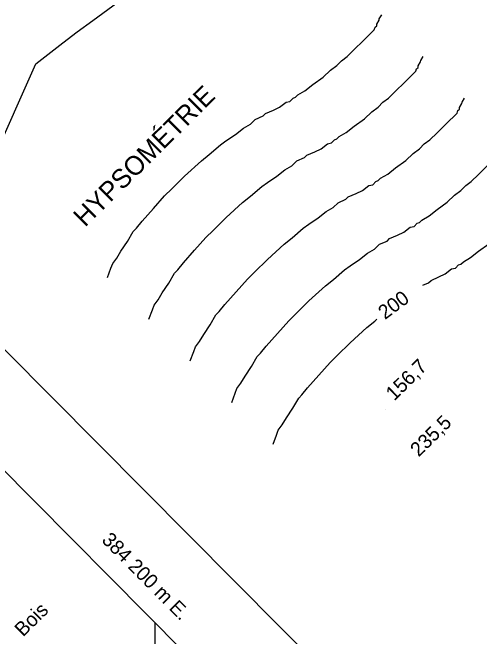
# Model space of a CAD drawing. Extents: x 381879 to 384696, y 5564785 to 5567594.
# Drawn here: x 384170 to 384268.1, y 5566418.4 to 5566549.6 of the extents above; entities that cross this region are included whole.
import ezdxf

# ---------------------------------------------------------------- set-up
doc = ezdxf.new("R2010")
doc.units = 0
for name, color, linetype in [('Niveau 1', 7, 'Continuous'), ('Niveau 2', 7, 'Continuous'), ('Niveau 3', 7, 'Continuous'), ('Niveau 37', 7, 'Continuous'), ('Niveau 44', 7, 'Continuous'), ('Niveau 60', 7, 'Continuous'), ('Niveau 61', 7, 'Continuous'), ('Niveau 63', 7, 'Continuous')]:
    doc.layers.add(name, color=color, linetype=linetype)

msp = doc.modelspace()

# ---------------------------------------------------------------- linework, layer by layer
at = {"layer": 'Niveau 1'}
for points in [[(384190.01, 5566493.87), (384190.73, 5566495.82), (384191.1, 5566496.81), (384191.95, 5566497.97), (384192.82, 5566499.45), (384194.17, 5566501.44), (384195.39, 5566503.58), (384196.06, 5566504.24), (384197.25, 5566505.72), (384199.63, 5566508.39), (384201.99, 5566511.05), (384203.49, 5566512.54), (384206.19, 5566515.22), (384209.71, 5566518.4), (384211.37, 5566519.74), (384213.72, 5566521.76), (384214.87, 5566522.6), (384216.86, 5566523.94), (384218.53, 5566525.29), (384220.04, 5566526.14), (384221.04, 5566527.13), (384222.68, 5566527.84), (384223.19, 5566528.33), (384224.83, 5566529.03), (384226.14, 5566529.72), (384227.5, 5566530.72), (384228.32, 5566530.91), (384228.98, 5566531.57), (384229.48, 5566531.76), (384229.98, 5566532.25), (384231.47, 5566533.11), (384233.14, 5566534.45), (384235.3, 5566535.98), (384236.8, 5566537.48), (384238.15, 5566538.46), (384239.16, 5566539.46), (384240.31, 5566540.32), (384241.84, 5566541.82), (384243.68, 5566543.65), (384246.04, 5566545.98), (384246.23, 5566546.48), (384246.55, 5566546.81), (384246.55, 5566547.14), (384247.06, 5566547.96), (384247.08, 5566548.29), (384247.61, 5566549.12)], [(384198.7, 5566485.11), (384199.42, 5566487.06), (384199.78, 5566488.05), (384200.64, 5566489.2), (384201.5, 5566490.69), (384202.85, 5566492.69), (384204.07, 5566494.8), (384204.75, 5566495.48), (384205.93, 5566496.96), (384208.3, 5566499.62), (384210.68, 5566502.28), (384212.18, 5566503.78), (384214.89, 5566506.47), (384218.38, 5566509.62), (384220.06, 5566510.98), (384222.4, 5566512.99), (384223.57, 5566513.83), (384225.55, 5566515.19), (384227.23, 5566516.54), (384228.72, 5566517.37), (384229.74, 5566518.38), (384231.37, 5566519.08), (384231.87, 5566519.57), (384233.51, 5566520.27), (384234.84, 5566520.96), (384236.18, 5566521.96), (384237.01, 5566522.16), (384237.67, 5566522.82), (384238.16, 5566523), (384238.67, 5566523.49), (384240.15, 5566524.35), (384241.83, 5566525.7), (384243.98, 5566527.21), (384245.49, 5566528.7), (384246.83, 5566529.71), (384247.85, 5566530.71), (384249.01, 5566531.55), (384250.52, 5566533.05), (384252.37, 5566534.89), (384254.73, 5566537.23), (384254.91, 5566537.72), (384255.25, 5566538.05), (384255.25, 5566538.39), (384255.76, 5566539.2), (384255.78, 5566539.52), (384256.3, 5566540.37)], [(384256.26, 5566492.29), (384257.45, 5566492.79), (384257.95, 5566493.28), (384259.59, 5566493.99), (384260.91, 5566494.67), (384262.26, 5566495.68), (384263.09, 5566495.87), (384263.74, 5566496.54), (384264.24, 5566496.71), (384264.74, 5566497.21), (384266.22, 5566498.06), (384267.9, 5566499.41), (384270.06, 5566500.94)], [(384224.78, 5566458.83), (384225.48, 5566460.77), (384225.86, 5566461.76), (384226.71, 5566462.92), (384227.57, 5566464.4), (384228.93, 5566466.39), (384230.15, 5566468.53), (384230.83, 5566469.2), (384232, 5566470.68), (384234.38, 5566473.34), (384236.75, 5566476.01), (384238.25, 5566477.5), (384240.95, 5566480.17), (384244.46, 5566483.35), (384246.12, 5566484.7), (384246.6, 5566485.1)]]:
    msp.add_lwpolyline(points, dxfattribs=at)
at = {"layer": 'Niveau 2'}
for points in [[(384207.39, 5566476.35), (384208.11, 5566478.3), (384208.48, 5566479.29), (384209.33, 5566480.44), (384210.2, 5566481.93), (384211.55, 5566483.91), (384212.77, 5566486.05), (384213.44, 5566486.72), (384214.62, 5566488.2), (384217, 5566490.87), (384219.37, 5566493.53), (384220.87, 5566495.02), (384223.57, 5566497.69), (384227.08, 5566500.87), (384228.75, 5566502.21), (384231.09, 5566504.23), (384232.25, 5566505.08), (384234.24, 5566506.42), (384235.91, 5566507.77), (384237.42, 5566508.62), (384238.42, 5566509.61), (384240.06, 5566510.32), (384240.58, 5566510.81), (384242.21, 5566511.51), (384243.53, 5566512.2), (384244.88, 5566513.2), (384245.7, 5566513.39), (384246.36, 5566514.05), (384246.86, 5566514.24), (384247.36, 5566514.74), (384248.85, 5566515.58), (384250.52, 5566516.93), (384252.68, 5566518.46), (384254.18, 5566519.95), (384255.53, 5566520.94), (384256.53, 5566521.95), (384257.69, 5566522.79), (384259.22, 5566524.3), (384261.07, 5566526.13), (384263.42, 5566528.46), (384263.61, 5566528.96), (384263.93, 5566529.28), (384263.93, 5566529.62), (384264.44, 5566530.44), (384264.47, 5566530.77), (384264.99, 5566531.6)], [(384216.09, 5566467.59), (384216.8, 5566469.54), (384217.16, 5566470.53), (384218.02, 5566471.68), (384218.89, 5566473.16), (384220.24, 5566475.16), (384221.45, 5566477.28), (384222.13, 5566477.96), (384223.31, 5566479.44), (384225.69, 5566482.1), (384228.06, 5566484.76), (384229.57, 5566486.27), (384232.27, 5566488.95), (384235.77, 5566492.1), (384237.45, 5566493.46), (384239.78, 5566495.47), (384240.95, 5566496.31), (384242.93, 5566497.66), (384244.61, 5566499.01), (384246.11, 5566499.86), (384247.12, 5566500.86), (384248.76, 5566501.55), (384249.26, 5566502.05), (384250.9, 5566502.75), (384252.22, 5566503.44), (384253.56, 5566504.43), (384254.38, 5566504.63), (384255.05, 5566505.3), (384255.54, 5566505.47), (384256.05, 5566505.97), (384257.53, 5566506.83), (384259.21, 5566508.18), (384261.36, 5566509.69), (384262.88, 5566511.17), (384264.22, 5566512.19), (384265.23, 5566513.19), (384266.39, 5566514.03), (384267.9, 5566515.53), (384269.75, 5566517.37)]]:
    msp.add_lwpolyline(points, dxfattribs=at)
at = {"layer": 'Niveau 3'}
msp.add_line((384248.49, 5566466.08), (384248.49, 5566466.08), dxfattribs=at)
at = {"layer": 'Niveau 37'}
msp.add_lwpolyline([(384165.68, 5566518.12), (384174.91, 5566538.83), (384180.59, 5566543.22), (384183.59, 5566545.55), (384186.91, 5566547.91), (384195.58, 5566554.32), (384202.22, 5566558.73), (384204.53, 5566560.08), (384206.38, 5566561.28), (384207.7, 5566562.29), (384207.71, 5566562.93), (384207.92, 5566564.08), (384208.6, 5566565.06), (384210.27, 5566566.09), (384213.26, 5566568.1), (384217.47, 5566572.6), (384221.76, 5566575.18)], dxfattribs=at)
at = {"layer": 'Niveau 60'}
for points in [[(383794.43, 5567565.69), (383439.46, 5567213.56), (384312.69, 5566333.28), (384667.66, 5566685.41)], [(383653.8, 5566971.92), (383426.67, 5567200.87), (383197.47, 5566973.49), (381907.4, 5565693.71), (382780.65, 5564813.45), (384299.92, 5566320.61)]]:
    msp.add_lwpolyline(points, close=True, dxfattribs=at)
at = {"layer": 'Niveau 61'}
msp.add_lwpolyline([(384200, 5566411.33), (384200, 5566421.33)], dxfattribs=at)

# ---------------------------------------------------------------- texts
at = {"layer": 'Niveau 1'}
msp.add_text('200', height=3, rotation=36.6678, dxfattribs=at).set_placement((384248.27, 5566484.93))
at = {"layer": 'Niveau 3'}
for s, rotation, p in [('156,7', 44.77, (384250.23, 5566467.82)), ('  235,5', 44.7717, (384253.79, 5566454.47))]:
    msp.add_text(s, height=3, rotation=rotation, dxfattribs=at).set_placement(p)
at = {"layer": 'Niveau 44'}
msp.add_text('Bois', height=3, rotation=44.7707, dxfattribs=at).set_placement((384172.27, 5566418.21))
at = {"layer": 'Niveau 61'}
msp.add_text('384 200 m E.', height=2.9996, rotation=314.7717, dxfattribs=at).set_placement((384188.6, 5566438.51))
at = {"layer": 'Niveau 63'}
for s, p in [('FORME TERRESTRE', (384151.47, 5566538.39)), ('HYPSOMÉTRIE', (384185.27, 5566504.32))]:
    msp.add_text(s, height=4, rotation=44.7717, dxfattribs=at).set_placement(p)

doc.saveas('drawing.dxf')
